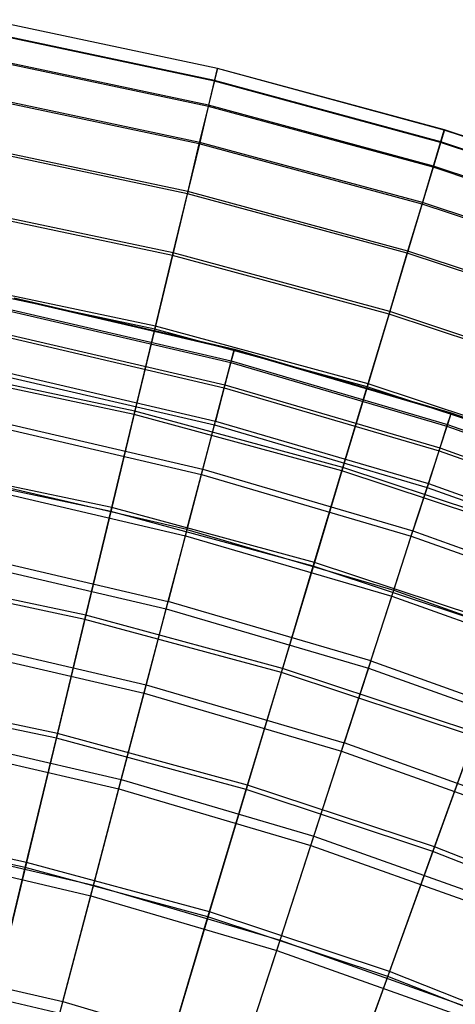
# Model space of a CAD drawing. Extents: x 0.1 to 12.1, y -6 to 6.
# Tile 329 of 334: x 7.2 to 7.8, y 4.5 to 5.9. Entities that reach past the tile are written whole.
import ezdxf

# ---------------------------------------------------------------- set-up
doc = ezdxf.new("R2010")
doc.units = 0
doc.header["$LTSCALE"] = 2.54
doc.layers.get('0').update_dxf_attribs({"linetype": 'CONTINUOUS'})

# ---------------------------------------------------------------- blocks, each defined once
blk = doc.blocks.new('DROPS_COLOR_B-11195_STL')
at = {"color": 0}
for p, q in [((7.1754, 5.5049, 7.515), (7.4879, 5.4322, 7.515)), ((7.1754, 5.5049, 7.515), (7.4879, 5.4322, 7.515)), ((7.1756, 5.5057, 7.8412), (7.4881, 5.4331, 7.8412)), ((7.1756, 5.5057, 7.8412), (7.4881, 5.4331, 7.8412)), ((7.1722, 5.4889, 8.1669), (7.4837, 5.4164, 8.1669)), ((7.1722, 5.4889, 8.1669), (7.4837, 5.4164, 8.1669)), ((7.1717, 5.4864, 7.1893), (7.4831, 5.414, 7.1893)), ((7.1717, 5.4864, 7.1893), (7.4831, 5.414, 7.1893)), ((7.1644, 5.4503, 6.8652), (7.4737, 5.3784, 6.8652)), ((7.1644, 5.4503, 6.8652), (7.4737, 5.3784, 6.8652)), ((7.1652, 5.4544, 8.4912), (7.4748, 5.3824, 8.4912)), ((7.1652, 5.4544, 8.4912), (7.4748, 5.3824, 8.4912)), ((7.4831, 5.414, 7.1893), (7.4879, 5.4322, 7.515)), ((7.4831, 5.414, 7.1893), (7.4879, 5.4322, 7.515)), ((7.4881, 5.4331, 7.8412), (7.4837, 5.4164, 8.1669)), ((7.4881, 5.4331, 7.8412), (7.4837, 5.4164, 8.1669)), ((7.4879, 5.4322, 7.515), (7.4881, 5.4331, 7.8412)), ((7.4879, 5.4322, 7.515), (7.4881, 5.4331, 7.8412)), ((7.4879, 5.4322, 7.515), (7.7957, 5.3419, 7.515)), ((7.4879, 5.4322, 7.515), (7.7957, 5.3419, 7.515)), ((7.4881, 5.4331, 7.8412), (7.7959, 5.3427, 7.8412)), ((7.4881, 5.4331, 7.8412), (7.7959, 5.3427, 7.8412)), ((7.4737, 5.3784, 6.8652), (7.4831, 5.414, 7.1893)), ((7.4737, 5.3784, 6.8652), (7.4831, 5.414, 7.1893)), ((7.4837, 5.4164, 8.1669), (7.4748, 5.3824, 8.4912)), ((7.4837, 5.4164, 8.1669), (7.4748, 5.3824, 8.4912)), ((7.4831, 5.414, 7.1893), (7.7898, 5.3239, 7.1893)), ((7.4831, 5.414, 7.1893), (7.7898, 5.3239, 7.1893)), ((7.4837, 5.4164, 8.1669), (7.7906, 5.3263, 8.1669)), ((7.4837, 5.4164, 8.1669), (7.7906, 5.3263, 8.1669)), ((7.1535, 5.3967, 6.5436), (7.4598, 5.3255, 6.5436)), ((7.1535, 5.3967, 6.5436), (7.4598, 5.3255, 6.5436)), ((7.1547, 5.4024, 8.8131), (7.4613, 5.3311, 8.8131)), ((7.1547, 5.4024, 8.8131), (7.4613, 5.3311, 8.8131)), ((7.4598, 5.3255, 6.5436), (7.4737, 5.3784, 6.8652)), ((7.4598, 5.3255, 6.5436), (7.4737, 5.3784, 6.8652)), ((7.4748, 5.3824, 8.4912), (7.4613, 5.3311, 8.8131)), ((7.4748, 5.3824, 8.4912), (7.4613, 5.3311, 8.8131)), ((7.4737, 5.3784, 6.8652), (7.7785, 5.2889, 6.8652)), ((7.4737, 5.3784, 6.8652), (7.7785, 5.2889, 6.8652)), ((7.4748, 5.3824, 8.4912), (7.7798, 5.2929, 8.4912)), ((7.4748, 5.3824, 8.4912), (7.7798, 5.2929, 8.4912)), ((7.7898, 5.3239, 7.1893), (7.7957, 5.3419, 7.515)), ((7.7898, 5.3239, 7.1893), (7.7957, 5.3419, 7.515)), ((7.7959, 5.3427, 7.8412), (7.7906, 5.3263, 8.1669)), ((7.7959, 5.3427, 7.8412), (7.7906, 5.3263, 8.1669)), ((7.7957, 5.3419, 7.515), (7.7959, 5.3427, 7.8412)), ((7.7957, 5.3419, 7.515), (7.7959, 5.3427, 7.8412)), ((7.7957, 5.3419, 7.515), (8.0978, 5.2341, 7.515)), ((7.7957, 5.3419, 7.515), (8.0978, 5.2341, 7.515)), ((7.7959, 5.3427, 7.8412), (8.0981, 5.2348, 7.8412)), ((7.7959, 5.3427, 7.8412), (8.0981, 5.2348, 7.8412)), ((7.1391, 5.3257, 6.2255), (7.4414, 5.2554, 6.2255)), ((7.1391, 5.3257, 6.2255), (7.4414, 5.2554, 6.2255)), ((7.1406, 5.3331, 9.1315), (7.4433, 5.2627, 9.1315)), ((7.1406, 5.3331, 9.1315), (7.4433, 5.2627, 9.1315)), ((7.4414, 5.2554, 6.2255), (7.4598, 5.3255, 6.5436)), ((7.4414, 5.2554, 6.2255), (7.4598, 5.3255, 6.5436)), ((7.4433, 5.2627, 9.1315), (7.4613, 5.3311, 8.8131)), ((7.4433, 5.2627, 9.1315), (7.4613, 5.3311, 8.8131)), ((7.4598, 5.3255, 6.5436), (7.7616, 5.2369, 6.5436)), ((7.4598, 5.3255, 6.5436), (7.7616, 5.2369, 6.5436)), ((7.4613, 5.3311, 8.8131), (7.7634, 5.2424, 8.8131)), ((7.4613, 5.3311, 8.8131), (7.7634, 5.2424, 8.8131)), ((7.7785, 5.2889, 6.8652), (7.7898, 5.3239, 7.1893)), ((7.7785, 5.2889, 6.8652), (7.7898, 5.3239, 7.1893)), ((7.7906, 5.3263, 8.1669), (7.7798, 5.2929, 8.4912)), ((7.7906, 5.3263, 8.1669), (7.7798, 5.2929, 8.4912)), ((7.7898, 5.3239, 7.1893), (8.091, 5.2165, 7.1893)), ((7.7898, 5.3239, 7.1893), (8.091, 5.2165, 7.1893)), ((7.7906, 5.3263, 8.1669), (8.0919, 5.2188, 8.1669)), ((7.7906, 5.3263, 8.1669), (8.0919, 5.2188, 8.1669)), ((7.7798, 5.2929, 8.4912), (7.7634, 5.2424, 8.8131)), ((7.7798, 5.2929, 8.4912), (7.7634, 5.2424, 8.8131)), ((7.7798, 5.2929, 8.4912), (8.0791, 5.1861, 8.4912)), ((7.7798, 5.2929, 8.4912), (8.0791, 5.1861, 8.4912)), ((7.7616, 5.2369, 6.5436), (7.7785, 5.2889, 6.8652)), ((7.7616, 5.2369, 6.5436), (7.7785, 5.2889, 6.8652)), ((7.7785, 5.2889, 6.8652), (8.0776, 5.1821, 6.8652)), ((7.7785, 5.2889, 6.8652), (8.0776, 5.1821, 6.8652)), ((7.4186, 5.1685, 5.9119), (7.4414, 5.2554, 6.2255)), ((7.4186, 5.1685, 5.9119), (7.4414, 5.2554, 6.2255)), ((7.4209, 5.1774, 9.4456), (7.4433, 5.2627, 9.1315)), ((7.4209, 5.1774, 9.4456), (7.4433, 5.2627, 9.1315)), ((7.4414, 5.2554, 6.2255), (7.7392, 5.168, 6.2255)), ((7.4414, 5.2554, 6.2255), (7.7392, 5.168, 6.2255)), ((7.4433, 5.2627, 9.1315), (7.7415, 5.1752, 9.1315)), ((7.4433, 5.2627, 9.1315), (7.7415, 5.1752, 9.1315)), ((7.1213, 5.2377, 5.9119), (7.4186, 5.1685, 5.9119)), ((7.1213, 5.2377, 5.9119), (7.4186, 5.1685, 5.9119)), ((7.4209, 5.1774, 9.4456), (7.1231, 5.2466, 9.4456)), ((7.4209, 5.1774, 9.4456), (7.1231, 5.2466, 9.4456)), ((7.7392, 5.168, 6.2255), (7.7616, 5.2369, 6.5436)), ((7.7392, 5.168, 6.2255), (7.7616, 5.2369, 6.5436)), ((7.7634, 5.2424, 8.8131), (7.7415, 5.1752, 9.1315)), ((7.7634, 5.2424, 8.8131), (7.7415, 5.1752, 9.1315)), ((7.7616, 5.2369, 6.5436), (8.0577, 5.1312, 6.5436)), ((7.7616, 5.2369, 6.5436), (8.0577, 5.1312, 6.5436)), ((7.7634, 5.2424, 8.8131), (8.0599, 5.1366, 8.8131)), ((7.7634, 5.2424, 8.8131), (8.0599, 5.1366, 8.8131)), ((7.3914, 5.065, 5.6038), (7.4186, 5.1685, 5.9119)), ((7.3914, 5.065, 5.6038), (7.4186, 5.1685, 5.9119)), ((7.4209, 5.1774, 9.4456), (7.3941, 5.0754, 9.7543)), ((7.4209, 5.1774, 9.4456), (7.3941, 5.0754, 9.7543)), ((7.4186, 5.1685, 5.9119), (7.7114, 5.0826, 5.9119)), ((7.4186, 5.1685, 5.9119), (7.7114, 5.0826, 5.9119)), ((7.4209, 5.1774, 9.4456), (7.7142, 5.0912, 9.4456)), ((7.4209, 5.1774, 9.4456), (7.7142, 5.0912, 9.4456)), ((7.7114, 5.0826, 5.9119), (7.7392, 5.168, 6.2255)), ((7.7114, 5.0826, 5.9119), (7.7392, 5.168, 6.2255)), ((7.7142, 5.0912, 9.4456), (7.7415, 5.1752, 9.1315)), ((7.7142, 5.0912, 9.4456), (7.7415, 5.1752, 9.1315)), ((7.7392, 5.168, 6.2255), (8.0315, 5.0637, 6.2255)), ((7.7392, 5.168, 6.2255), (8.0315, 5.0637, 6.2255)), ((7.7415, 5.1752, 9.1315), (8.0342, 5.0707, 9.1315)), ((7.7415, 5.1752, 9.1315), (8.0342, 5.0707, 9.1315)), ((7.1022, 5.1433, 9.7543), (7.3941, 5.0754, 9.7543)), ((7.1022, 5.1433, 9.7543), (7.3941, 5.0754, 9.7543)), ((7.1, 5.1328, 5.6038), (7.3914, 5.065, 5.6038)), ((7.1, 5.1328, 5.6038), (7.3914, 5.065, 5.6038)), ((7.6783, 4.9807, 5.6038), (7.7114, 5.0826, 5.9119)), ((7.6783, 4.9807, 5.6038), (7.7114, 5.0826, 5.9119)), ((7.6817, 4.991, 9.7543), (7.7142, 5.0912, 9.4456)), ((7.6817, 4.991, 9.7543), (7.7142, 5.0912, 9.4456)), ((7.7114, 5.0826, 5.9119), (7.9989, 4.98, 5.9119)), ((7.7114, 5.0826, 5.9119), (7.9989, 4.98, 5.9119)), ((7.7142, 5.0912, 9.4456), (8.0022, 4.9885, 9.4456)), ((7.7142, 5.0912, 9.4456), (8.0022, 4.9885, 9.4456)), ((7.363, 4.9571, 10.0567), (7.3941, 5.0754, 9.7543)), ((7.363, 4.9571, 10.0567), (7.3941, 5.0754, 9.7543)), ((7.6817, 4.991, 9.7543), (7.3941, 5.0754, 9.7543)), ((7.6817, 4.991, 9.7543), (7.3941, 5.0754, 9.7543)), ((7.3599, 4.9452, 5.3021), (7.3914, 5.065, 5.6038)), ((7.3599, 4.9452, 5.3021), (7.3914, 5.065, 5.6038)), ((7.3914, 5.065, 5.6038), (7.6783, 4.9807, 5.6038)), ((7.3914, 5.065, 5.6038), (7.6783, 4.9807, 5.6038)), ((7.0779, 5.0234, 10.0567), (7.363, 4.9571, 10.0567)), ((7.0779, 5.0234, 10.0567), (7.363, 4.9571, 10.0567)), ((7.0754, 5.0113, 5.3021), (7.3599, 4.9452, 5.3021)), ((7.0754, 5.0113, 5.3021), (7.3599, 4.9452, 5.3021)), ((7.6817, 4.991, 9.7543), (7.6438, 4.8746, 10.0567)), ((7.6817, 4.991, 9.7543), (7.6438, 4.8746, 10.0567)), ((7.6817, 4.991, 9.7543), (7.9639, 4.8902, 9.7543)), ((7.6817, 4.991, 9.7543), (7.9639, 4.8902, 9.7543)), ((7.64, 4.8629, 5.3021), (7.6783, 4.9807, 5.6038)), ((7.64, 4.8629, 5.3021), (7.6783, 4.9807, 5.6038)), ((7.6783, 4.9807, 5.6038), (7.96, 4.8802, 5.6038)), ((7.6783, 4.9807, 5.6038), (7.96, 4.8802, 5.6038)), ((7.3277, 4.8227, 10.3518), (7.363, 4.9571, 10.0567)), ((7.3277, 4.8227, 10.3518), (7.363, 4.9571, 10.0567)), ((7.363, 4.9571, 10.0567), (7.6438, 4.8746, 10.0567)), ((7.363, 4.9571, 10.0567), (7.6438, 4.8746, 10.0567)), ((7.3242, 4.8094, 5.0076), (7.3599, 4.9452, 5.3021)), ((7.3242, 4.8094, 5.0076), (7.3599, 4.9452, 5.3021)), ((7.3599, 4.9452, 5.3021), (7.64, 4.8629, 5.3021)), ((7.3599, 4.9452, 5.3021), (7.64, 4.8629, 5.3021)), ((7.0503, 4.8872, 10.3518), (7.3277, 4.8227, 10.3518)), ((7.0503, 4.8872, 10.3518), (7.3277, 4.8227, 10.3518)), ((7.0475, 4.8737, 5.0076), (7.3242, 4.8094, 5.0076)), ((7.0475, 4.8737, 5.0076), (7.3242, 4.8094, 5.0076)), ((7.6009, 4.7425, 10.3518), (7.6438, 4.8746, 10.0567)), ((7.6009, 4.7425, 10.3518), (7.6438, 4.8746, 10.0567)), ((7.9195, 4.7762, 10.0567), (7.6438, 4.8746, 10.0567)), ((7.9195, 4.7762, 10.0567), (7.6438, 4.8746, 10.0567)), ((7.5967, 4.7294, 5.0076), (7.64, 4.8629, 5.3021)), ((7.5967, 4.7294, 5.0076), (7.64, 4.8629, 5.3021)), ((7.64, 4.8629, 5.3021), (7.9151, 4.7648, 5.3021)), ((7.64, 4.8629, 5.3021), (7.9151, 4.7648, 5.3021)), ((7.2883, 4.6728, 10.6389), (7.3277, 4.8227, 10.3518)), ((7.2883, 4.6728, 10.6389), (7.3277, 4.8227, 10.3518)), ((7.3277, 4.8227, 10.3518), (7.6009, 4.7425, 10.3518)), ((7.3277, 4.8227, 10.3518), (7.6009, 4.7425, 10.3518)), ((7.2844, 4.658, 4.7214), (7.3242, 4.8094, 5.0076)), ((7.2844, 4.658, 4.7214), (7.3242, 4.8094, 5.0076)), ((7.3242, 4.8094, 5.0076), (7.5967, 4.7294, 5.0076)), ((7.3242, 4.8094, 5.0076), (7.5967, 4.7294, 5.0076)), ((7.0195, 4.7353, 10.6389), (7.2883, 4.6728, 10.6389)), ((7.0195, 4.7353, 10.6389), (7.2883, 4.6728, 10.6389)), ((7.553, 4.5951, 10.6389), (7.6009, 4.7425, 10.3518)), ((7.553, 4.5951, 10.6389), (7.6009, 4.7425, 10.3518)), ((7.6009, 4.7425, 10.3518), (7.8692, 4.6468, 10.3518)), ((7.6009, 4.7425, 10.3518), (7.8692, 4.6468, 10.3518)), ((7.0165, 4.7203, 4.7214), (7.2844, 4.658, 4.7214)), ((7.0165, 4.7203, 4.7214), (7.2844, 4.658, 4.7214)), ((7.5483, 4.5805, 4.7214), (7.5967, 4.7294, 5.0076)), ((7.5483, 4.5805, 4.7214), (7.5967, 4.7294, 5.0076)), ((7.5967, 4.7294, 5.0076), (7.8641, 4.6339, 5.0076)), ((7.5967, 4.7294, 5.0076), (7.8641, 4.6339, 5.0076)), ((7.2449, 4.5078, 10.9169), (7.2883, 4.6728, 10.6389)), ((7.2449, 4.5078, 10.9169), (7.2883, 4.6728, 10.6389)), ((7.2883, 4.6728, 10.6389), (7.553, 4.5951, 10.6389)), ((7.2883, 4.6728, 10.6389), (7.553, 4.5951, 10.6389)), ((7.2406, 4.4917, 4.4442), (7.2844, 4.658, 4.7214)), ((7.2406, 4.4917, 4.4442), (7.2844, 4.658, 4.7214)), ((7.2844, 4.658, 4.7214), (7.5483, 4.5805, 4.7214)), ((7.2844, 4.658, 4.7214), (7.5483, 4.5805, 4.7214)), ((7.5003, 4.4328, 10.9169), (7.553, 4.5951, 10.6389)), ((7.5003, 4.4328, 10.9169), (7.553, 4.5951, 10.6389)), ((7.553, 4.5951, 10.6389), (7.8129, 4.5024, 10.6389)), ((7.553, 4.5951, 10.6389), (7.8129, 4.5024, 10.6389)), ((7.4951, 4.4169, 4.4442), (7.5483, 4.5805, 4.7214)), ((7.4951, 4.4169, 4.4442), (7.5483, 4.5805, 4.7214)), ((7.5483, 4.5805, 4.7214), (7.8074, 4.4881, 4.7214)), ((7.5483, 4.5805, 4.7214), (7.8074, 4.4881, 4.7214)), ((6.9856, 4.5681, 10.9169), (7.2449, 4.5078, 10.9169)), ((6.9856, 4.5681, 10.9169), (7.2449, 4.5078, 10.9169)), ((6.9823, 4.5517, 4.4442), (7.2406, 4.4917, 4.4442)), ((6.9823, 4.5517, 4.4442), (7.2406, 4.4917, 4.4442)), ((7.1977, 4.3282, 11.1851), (7.2449, 4.5078, 10.9169)), ((7.1977, 4.3282, 11.1851), (7.2449, 4.5078, 10.9169)), ((7.2449, 4.5078, 10.9169), (7.5003, 4.4328, 10.9169)), ((7.2449, 4.5078, 10.9169), (7.5003, 4.4328, 10.9169))]:
    blk.add_line(p, q, dxfattribs=at)
blk = doc.blocks.new('GROUP_1')
at = {"color": 0}
for p, q in [((7.4042, 11.8282, 5.8286), (7.0779, 11.8972, 5.8286)), ((7.4042, 11.8282, 5.8286), (7.0779, 11.8972, 5.8286)), ((7.4042, 11.8285, 6.159), (7.078, 11.8975, 6.159)), ((7.4042, 11.8285, 6.159), (7.078, 11.8975, 6.159)), ((7.3998, 11.8102, 5.4987), (7.0746, 11.879, 5.4987)), ((7.3998, 11.8102, 5.4987), (7.0746, 11.879, 5.4987)), ((7.4001, 11.8112, 6.489), (7.0748, 11.88, 6.489)), ((7.4001, 11.8112, 6.489), (7.0748, 11.88, 6.489)), ((7.3912, 11.7745, 5.1703), (7.068, 11.8429, 5.1703)), ((7.3912, 11.7745, 5.1703), (7.068, 11.8429, 5.1703)), ((7.3916, 11.7762, 6.8175), (7.0683, 11.8446, 6.8175)), ((7.3916, 11.7762, 6.8175), (7.0683, 11.8446, 6.8175)), ((7.3998, 11.8102, 5.4987), (7.4042, 11.8282, 5.8286)), ((7.3998, 11.8102, 5.4987), (7.4042, 11.8282, 5.8286)), ((7.4042, 11.8285, 6.159), (7.4001, 11.8112, 6.489)), ((7.4042, 11.8285, 6.159), (7.4001, 11.8112, 6.489)), ((7.7261, 11.7415, 6.159), (7.4042, 11.8285, 6.159)), ((7.4042, 11.8282, 5.8286), (7.4042, 11.8285, 6.159)), ((7.7261, 11.7415, 6.159), (7.4042, 11.8285, 6.159)), ((7.4042, 11.8282, 5.8286), (7.4042, 11.8285, 6.159)), ((7.726, 11.7411, 5.8286), (7.4042, 11.8282, 5.8286)), ((7.726, 11.7411, 5.8286), (7.4042, 11.8282, 5.8286)), ((7.3912, 11.7745, 5.1703), (7.3998, 11.8102, 5.4987)), ((7.3912, 11.7745, 5.1703), (7.3998, 11.8102, 5.4987)), ((7.4001, 11.8112, 6.489), (7.3916, 11.7762, 6.8175)), ((7.4001, 11.8112, 6.489), (7.3916, 11.7762, 6.8175)), ((7.7207, 11.7234, 5.4987), (7.3998, 11.8102, 5.4987)), ((7.7207, 11.7234, 5.4987), (7.3998, 11.8102, 5.4987)), ((7.721, 11.7244, 6.489), (7.4001, 11.8112, 6.489)), ((7.721, 11.7244, 6.489), (7.4001, 11.8112, 6.489)), ((7.3784, 11.7213, 4.8444), (7.0582, 11.7891, 4.8444)), ((7.3784, 11.7213, 4.8444), (7.0582, 11.7891, 4.8444)), ((7.379, 11.7236, 7.1435), (7.0586, 11.7914, 7.1435)), ((7.379, 11.7236, 7.1435), (7.0586, 11.7914, 7.1435)), ((7.3784, 11.7213, 4.8444), (7.3912, 11.7745, 5.1703)), ((7.3784, 11.7213, 4.8444), (7.3912, 11.7745, 5.1703)), ((7.3916, 11.7762, 6.8175), (7.379, 11.7236, 7.1435)), ((7.3916, 11.7762, 6.8175), (7.379, 11.7236, 7.1435)), ((7.7101, 11.6883, 5.1703), (7.3912, 11.7745, 5.1703)), ((7.7101, 11.6883, 5.1703), (7.3912, 11.7745, 5.1703)), ((7.7106, 11.6899, 6.8175), (7.3916, 11.7762, 6.8175)), ((7.7106, 11.6899, 6.8175), (7.3916, 11.7762, 6.8175)), ((7.7207, 11.7234, 5.4987), (7.726, 11.7411, 5.8286)), ((7.7207, 11.7234, 5.4987), (7.726, 11.7411, 5.8286)), ((7.7261, 11.7415, 6.159), (7.721, 11.7244, 6.489)), ((7.7261, 11.7415, 6.159), (7.721, 11.7244, 6.489)), ((7.726, 11.7411, 5.8286), (7.7261, 11.7415, 6.159)), ((7.726, 11.7411, 5.8286), (7.7261, 11.7415, 6.159)), ((8.0426, 11.6363, 5.8286), (7.726, 11.7411, 5.8286)), ((8.0426, 11.6363, 5.8286), (7.726, 11.7411, 5.8286)), ((8.0427, 11.6366, 6.159), (7.7261, 11.7415, 6.159)), ((8.0427, 11.6366, 6.159), (7.7261, 11.7415, 6.159)), ((7.3614, 11.6508, 4.522), (7.0451, 11.7177, 4.522)), ((7.3614, 11.6508, 4.522), (7.0451, 11.7177, 4.522)), ((7.3622, 11.6538, 7.466), (7.0457, 11.7207, 7.466)), ((7.3622, 11.6538, 7.466), (7.0457, 11.7207, 7.466)), ((7.3614, 11.6508, 4.522), (7.3784, 11.7213, 4.8444)), ((7.3614, 11.6508, 4.522), (7.3784, 11.7213, 4.8444)), ((7.379, 11.7236, 7.1435), (7.3622, 11.6538, 7.466)), ((7.379, 11.7236, 7.1435), (7.3622, 11.6538, 7.466)), ((7.6944, 11.6359, 4.8444), (7.3784, 11.7213, 4.8444)), ((7.6944, 11.6359, 4.8444), (7.3784, 11.7213, 4.8444)), ((7.6951, 11.6382, 7.1435), (7.379, 11.7236, 7.1435)), ((7.6951, 11.6382, 7.1435), (7.379, 11.7236, 7.1435)), ((7.7101, 11.6883, 5.1703), (7.7207, 11.7234, 5.4987)), ((7.7101, 11.6883, 5.1703), (7.7207, 11.7234, 5.4987)), ((7.721, 11.7244, 6.489), (7.7106, 11.6899, 6.8175)), ((7.721, 11.7244, 6.489), (7.7106, 11.6899, 6.8175)), ((8.0363, 11.6189, 5.4987), (7.7207, 11.7234, 5.4987)), ((8.0363, 11.6189, 5.4987), (7.7207, 11.7234, 5.4987)), ((8.0366, 11.6199, 6.489), (7.721, 11.7244, 6.489)), ((8.0366, 11.6199, 6.489), (7.721, 11.7244, 6.489)), ((7.6944, 11.6359, 4.8444), (7.7101, 11.6883, 5.1703)), ((7.6944, 11.6359, 4.8444), (7.7101, 11.6883, 5.1703)), ((7.7106, 11.6899, 6.8175), (7.6951, 11.6382, 7.1435)), ((7.7106, 11.6899, 6.8175), (7.6951, 11.6382, 7.1435)), ((8.0238, 11.5844, 5.1703), (7.7101, 11.6883, 5.1703)), ((8.0238, 11.5844, 5.1703), (7.7101, 11.6883, 5.1703)), ((8.0244, 11.586, 6.8175), (7.7106, 11.6899, 6.8175)), ((8.0244, 11.586, 6.8175), (7.7106, 11.6899, 6.8175)), ((7.3403, 11.5631, 4.2042), (7.3614, 11.6508, 4.522)), ((7.3403, 11.5631, 4.2042), (7.3614, 11.6508, 4.522)), ((7.3622, 11.6538, 7.466), (7.3412, 11.5667, 7.784)), ((7.3622, 11.6538, 7.466), (7.3412, 11.5667, 7.784)), ((7.6735, 11.5664, 4.522), (7.3614, 11.6508, 4.522)), ((7.6735, 11.5664, 4.522), (7.3614, 11.6508, 4.522)), ((7.6744, 11.5693, 7.466), (7.3622, 11.6538, 7.466)), ((7.6744, 11.5693, 7.466), (7.3622, 11.6538, 7.466)), ((7.3412, 11.5667, 7.784), (7.0296, 11.6327, 7.784)), ((7.3412, 11.5667, 7.784), (7.0296, 11.6327, 7.784)), ((7.6735, 11.5664, 4.522), (7.6944, 11.6359, 4.8444)), ((7.6735, 11.5664, 4.522), (7.6944, 11.6359, 4.8444)), ((7.6951, 11.6382, 7.1435), (7.6744, 11.5693, 7.466)), ((7.6951, 11.6382, 7.1435), (7.6744, 11.5693, 7.466)), ((8.0052, 11.533, 4.8444), (7.6944, 11.6359, 4.8444)), ((8.0052, 11.533, 4.8444), (7.6944, 11.6359, 4.8444)), ((8.006, 11.5352, 7.1435), (7.6951, 11.6382, 7.1435)), ((8.006, 11.5352, 7.1435), (7.6951, 11.6382, 7.1435)), ((7.3403, 11.5631, 4.2042), (7.0289, 11.629, 4.2042)), ((7.3403, 11.5631, 4.2042), (7.0289, 11.629, 4.2042)), ((7.3152, 11.4586, 3.8917), (7.3403, 11.5631, 4.2042)), ((7.3152, 11.4586, 3.8917), (7.3403, 11.5631, 4.2042)), ((7.3412, 11.5667, 7.784), (7.3162, 11.4628, 8.0967)), ((7.3412, 11.5667, 7.784), (7.3162, 11.4628, 8.0967)), ((7.6476, 11.4801, 4.2042), (7.3403, 11.5631, 4.2042)), ((7.6476, 11.4801, 4.2042), (7.3403, 11.5631, 4.2042)), ((7.6486, 11.4836, 7.784), (7.3412, 11.5667, 7.784)), ((7.6486, 11.4836, 7.784), (7.3412, 11.5667, 7.784)), ((7.6476, 11.4801, 4.2042), (7.6735, 11.5664, 4.522)), ((7.6476, 11.4801, 4.2042), (7.6735, 11.5664, 4.522)), ((7.6744, 11.5693, 7.466), (7.6486, 11.4836, 7.784)), ((7.6744, 11.5693, 7.466), (7.6486, 11.4836, 7.784)), ((7.9804, 11.4648, 4.522), (7.6735, 11.5664, 4.522)), ((7.9804, 11.4648, 4.522), (7.6735, 11.5664, 4.522)), ((7.9815, 11.4677, 7.466), (7.6744, 11.5693, 7.466)), ((7.9815, 11.4677, 7.466), (7.6744, 11.5693, 7.466)), ((7.3152, 11.4586, 3.8917), (7.0096, 11.5232, 3.8917)), ((7.3152, 11.4586, 3.8917), (7.0096, 11.5232, 3.8917)), ((7.3162, 11.4628, 8.0967), (7.0104, 11.5275, 8.0967)), ((7.3162, 11.4628, 8.0967), (7.0104, 11.5275, 8.0967)), ((7.6166, 11.3771, 3.8917), (7.6476, 11.4801, 4.2042)), ((7.6166, 11.3771, 3.8917), (7.6476, 11.4801, 4.2042)), ((7.6486, 11.4836, 7.784), (7.6179, 11.3812, 8.0967)), ((7.6486, 11.4836, 7.784), (7.6179, 11.3812, 8.0967)), ((7.9497, 11.38, 4.2042), (7.6476, 11.4801, 4.2042)), ((7.9497, 11.38, 4.2042), (7.6476, 11.4801, 4.2042)), ((7.951, 11.3835, 7.784), (7.6486, 11.4836, 7.784)), ((7.951, 11.3835, 7.784), (7.6486, 11.4836, 7.784)), ((7.3162, 11.4628, 8.0967), (7.2871, 11.3423, 8.403)), ((7.3162, 11.4628, 8.0967), (7.2871, 11.3423, 8.403)), ((7.6179, 11.3812, 8.0967), (7.3162, 11.4628, 8.0967)), ((7.6179, 11.3812, 8.0967), (7.3162, 11.4628, 8.0967)), ((7.286, 11.3375, 3.5857), (7.3152, 11.4586, 3.8917)), ((7.286, 11.3375, 3.5857), (7.3152, 11.4586, 3.8917)), ((7.6166, 11.3771, 3.8917), (7.3152, 11.4586, 3.8917)), ((7.6166, 11.3771, 3.8917), (7.3152, 11.4586, 3.8917)), ((7.286, 11.3375, 3.5857), (6.9872, 11.4007, 3.5857)), ((7.286, 11.3375, 3.5857), (6.9872, 11.4007, 3.5857)), ((7.2871, 11.3423, 8.403), (6.9881, 11.4056, 8.403)), ((7.2871, 11.3423, 8.403), (6.9881, 11.4056, 8.403)), ((7.6179, 11.3812, 8.0967), (7.5822, 11.2625, 8.403)), ((7.6179, 11.3812, 8.0967), (7.5822, 11.2625, 8.403)), ((7.9146, 11.283, 8.0967), (7.6179, 11.3812, 8.0967)), ((7.9146, 11.283, 8.0967), (7.6179, 11.3812, 8.0967)), ((7.5808, 11.2577, 3.5857), (7.6166, 11.3771, 3.8917)), ((7.5808, 11.2577, 3.5857), (7.6166, 11.3771, 3.8917)), ((7.9131, 11.2789, 3.8917), (7.6166, 11.3771, 3.8917)), ((7.9131, 11.2789, 3.8917), (7.6166, 11.3771, 3.8917)), ((7.2529, 11.2001, 3.2869), (7.286, 11.3375, 3.5857)), ((7.2529, 11.2001, 3.2869), (7.286, 11.3375, 3.5857)), ((7.2871, 11.3423, 8.403), (7.2542, 11.2056, 8.702)), ((7.2871, 11.3423, 8.403), (7.2542, 11.2056, 8.702)), ((7.5808, 11.2577, 3.5857), (7.286, 11.3375, 3.5857)), ((7.5808, 11.2577, 3.5857), (7.286, 11.3375, 3.5857)), ((7.5822, 11.2625, 8.403), (7.2871, 11.3423, 8.403)), ((7.5822, 11.2625, 8.403), (7.2871, 11.3423, 8.403)), ((7.2529, 11.2001, 3.2869), (6.9618, 11.2617, 3.2869)), ((7.2529, 11.2001, 3.2869), (6.9618, 11.2617, 3.2869)), ((7.2542, 11.2056, 8.702), (6.9628, 11.2672, 8.702)), ((7.2542, 11.2056, 8.702), (6.9628, 11.2672, 8.702)), ((7.5401, 11.1225, 3.2869), (7.5808, 11.2577, 3.5857)), ((7.5401, 11.1225, 3.2869), (7.5808, 11.2577, 3.5857)), ((7.5822, 11.2625, 8.403), (7.5417, 11.1278, 8.702)), ((7.5822, 11.2625, 8.403), (7.5417, 11.1278, 8.702)), ((7.8707, 11.1618, 3.5857), (7.5808, 11.2577, 3.5857)), ((7.8707, 11.1618, 3.5857), (7.5808, 11.2577, 3.5857)), ((7.8724, 11.1664, 8.403), (7.5822, 11.2625, 8.403)), ((7.8724, 11.1664, 8.403), (7.5822, 11.2625, 8.403)), ((7.216, 11.047, 2.9964), (7.2529, 11.2001, 3.2869)), ((7.216, 11.047, 2.9964), (7.2529, 11.2001, 3.2869)), ((7.2542, 11.2056, 8.702), (7.2175, 11.0531, 8.9929)), ((7.2542, 11.2056, 8.702), (7.2175, 11.0531, 8.9929)), ((7.5401, 11.1225, 3.2869), (7.2529, 11.2001, 3.2869)), ((7.5401, 11.1225, 3.2869), (7.2529, 11.2001, 3.2869)), ((7.5417, 11.1278, 8.702), (7.2542, 11.2056, 8.702)), ((7.5417, 11.1278, 8.702), (7.2542, 11.2056, 8.702)), ((7.5417, 11.1278, 8.702), (7.4966, 10.9776, 8.9929)), ((7.5417, 11.1278, 8.702), (7.4966, 10.9776, 8.9929)), ((7.8245, 11.0342, 8.702), (7.5417, 11.1278, 8.702)), ((7.8245, 11.0342, 8.702), (7.5417, 11.1278, 8.702)), ((7.4948, 10.9717, 2.9964), (7.5401, 11.1225, 3.2869)), ((7.4948, 10.9717, 2.9964), (7.5401, 11.1225, 3.2869)), ((7.8226, 11.029, 3.2869), (7.5401, 11.1225, 3.2869)), ((7.8226, 11.029, 3.2869), (7.5401, 11.1225, 3.2869)), ((7.216, 11.047, 2.9964), (6.9335, 11.1068, 2.9964)), ((7.216, 11.047, 2.9964), (6.9335, 11.1068, 2.9964)), ((7.2175, 11.0531, 8.9929), (6.9346, 11.1129, 8.9929)), ((7.2175, 11.0531, 8.9929), (6.9346, 11.1129, 8.9929)), ((7.1755, 10.8786, 2.715), (7.216, 11.047, 2.9964)), ((7.1755, 10.8786, 2.715), (7.216, 11.047, 2.9964)), ((7.2175, 11.0531, 8.9929), (7.1771, 10.8852, 9.2746)), ((7.2175, 11.0531, 8.9929), (7.1771, 10.8852, 9.2746)), ((7.4948, 10.9717, 2.9964), (7.216, 11.047, 2.9964)), ((7.4948, 10.9717, 2.9964), (7.216, 11.047, 2.9964)), ((7.4966, 10.9776, 8.9929), (7.2175, 11.0531, 8.9929)), ((7.4966, 10.9776, 8.9929), (7.2175, 11.0531, 8.9929)), ((7.4966, 10.9776, 8.9929), (7.4469, 10.8122, 9.2746)), ((7.4966, 10.9776, 8.9929), (7.4469, 10.8122, 9.2746)), ((7.771, 10.8867, 8.9929), (7.4966, 10.9776, 8.9929)), ((7.771, 10.8867, 8.9929), (7.4966, 10.9776, 8.9929)), ((7.445, 10.8058, 2.715), (7.4948, 10.9717, 2.9964)), ((7.445, 10.8058, 2.715), (7.4948, 10.9717, 2.9964)), ((7.7689, 10.8809, 2.9964), (7.4948, 10.9717, 2.9964)), ((7.7689, 10.8809, 2.9964), (7.4948, 10.9717, 2.9964)), ((7.1755, 10.8786, 2.715), (6.9024, 10.9364, 2.715)), ((7.1755, 10.8786, 2.715), (6.9024, 10.9364, 2.715)), ((7.1771, 10.8852, 9.2746), (6.9036, 10.9431, 9.2746)), ((7.1771, 10.8852, 9.2746), (6.9036, 10.9431, 9.2746)), ((7.1314, 10.6954, 2.4436), (7.1755, 10.8786, 2.715)), ((7.1314, 10.6954, 2.4436), (7.1755, 10.8786, 2.715)), ((7.1771, 10.8852, 9.2746), (7.1331, 10.7025, 9.5464)), ((7.1771, 10.8852, 9.2746), (7.1331, 10.7025, 9.5464)), ((7.445, 10.8058, 2.715), (7.1755, 10.8786, 2.715)), ((7.445, 10.8058, 2.715), (7.1755, 10.8786, 2.715)), ((7.4469, 10.8122, 9.2746), (7.1771, 10.8852, 9.2746)), ((7.4469, 10.8122, 9.2746), (7.1771, 10.8852, 9.2746)), ((7.7099, 10.718, 2.715), (7.7689, 10.8809, 2.9964)), ((7.7099, 10.718, 2.715), (7.7689, 10.8809, 2.9964)), ((7.771, 10.8867, 8.9929), (7.7122, 10.7244, 9.2746)), ((7.771, 10.8867, 8.9929), (7.7122, 10.7244, 9.2746)), ((7.4469, 10.8122, 9.2746), (7.3928, 10.6323, 9.5464)), ((7.4469, 10.8122, 9.2746), (7.3928, 10.6323, 9.5464)), ((7.7122, 10.7244, 9.2746), (7.4469, 10.8122, 9.2746)), ((7.7122, 10.7244, 9.2746), (7.4469, 10.8122, 9.2746)), ((7.3907, 10.6253, 2.4436), (7.445, 10.8058, 2.715)), ((7.3907, 10.6253, 2.4436), (7.445, 10.8058, 2.715)), ((7.7099, 10.718, 2.715), (7.445, 10.8058, 2.715)), ((7.7099, 10.718, 2.715), (7.445, 10.8058, 2.715)), ((7.1314, 10.6954, 2.4436), (6.8685, 10.751, 2.4436)), ((7.1314, 10.6954, 2.4436), (6.8685, 10.751, 2.4436)), ((7.1331, 10.7025, 9.5464), (6.8698, 10.7582, 9.5464)), ((7.1331, 10.7025, 9.5464), (6.8698, 10.7582, 9.5464)), ((7.7122, 10.7244, 9.2746), (7.6483, 10.5477, 9.5464)), ((7.7122, 10.7244, 9.2746), (7.6483, 10.5477, 9.5464)), ((7.9723, 10.6219, 9.2746), (7.7122, 10.7244, 9.2746)), ((7.9723, 10.6219, 9.2746), (7.7122, 10.7244, 9.2746)), ((7.6458, 10.5408, 2.4436), (7.7099, 10.718, 2.715)), ((7.6458, 10.5408, 2.4436), (7.7099, 10.718, 2.715)), ((7.9697, 10.6157, 2.715), (7.7099, 10.718, 2.715)), ((7.9697, 10.6157, 2.715), (7.7099, 10.718, 2.715)), ((7.0838, 10.4979, 2.183), (7.1314, 10.6954, 2.4436)), ((7.0838, 10.4979, 2.183), (7.1314, 10.6954, 2.4436)), ((7.1331, 10.7025, 9.5464), (7.0857, 10.5056, 9.8075)), ((7.1331, 10.7025, 9.5464), (7.0857, 10.5056, 9.8075)), ((7.3907, 10.6253, 2.4436), (7.1314, 10.6954, 2.4436)), ((7.3907, 10.6253, 2.4436), (7.1314, 10.6954, 2.4436)), ((7.3928, 10.6323, 9.5464), (7.1331, 10.7025, 9.5464)), ((7.3928, 10.6323, 9.5464), (7.1331, 10.7025, 9.5464)), ((7.3323, 10.4308, 2.183), (7.3907, 10.6253, 2.4436)), ((7.3323, 10.4308, 2.183), (7.3907, 10.6253, 2.4436)), ((7.3928, 10.6323, 9.5464), (7.3345, 10.4383, 9.8075)), ((7.3928, 10.6323, 9.5464), (7.3345, 10.4383, 9.8075)), ((7.6458, 10.5408, 2.4436), (7.3907, 10.6253, 2.4436)), ((7.6458, 10.5408, 2.4436), (7.3907, 10.6253, 2.4436)), ((7.6483, 10.5477, 9.5464), (7.3928, 10.6323, 9.5464)), ((7.6483, 10.5477, 9.5464), (7.3928, 10.6323, 9.5464)), ((7.6483, 10.5477, 9.5464), (7.5793, 10.3573, 9.8075)), ((7.6483, 10.5477, 9.5464), (7.5793, 10.3573, 9.8075)), ((7.8986, 10.4491, 9.5464), (7.6483, 10.5477, 9.5464)), ((7.8986, 10.4491, 9.5464), (7.6483, 10.5477, 9.5464)), ((7.5766, 10.3499, 2.183), (7.6458, 10.5408, 2.4436)), ((7.5766, 10.3499, 2.183), (7.6458, 10.5408, 2.4436)), ((7.8957, 10.4424, 2.4436), (7.6458, 10.5408, 2.4436)), ((7.8957, 10.4424, 2.4436), (7.6458, 10.5408, 2.4436))]:
    blk.add_line(p, q, dxfattribs=at)
blk.add_blockref('DROPS_COLOR_B-11195_STL', (-0.06, 5.9973, -1.7), dxfattribs=at)

msp = doc.modelspace()

# ---------------------------------------------------------------- block references
at = {"color": 0}
msp.add_blockref('GROUP_1', (0.06, -5.9973, 1.7), dxfattribs=at)

doc.saveas('drawing.dxf')
